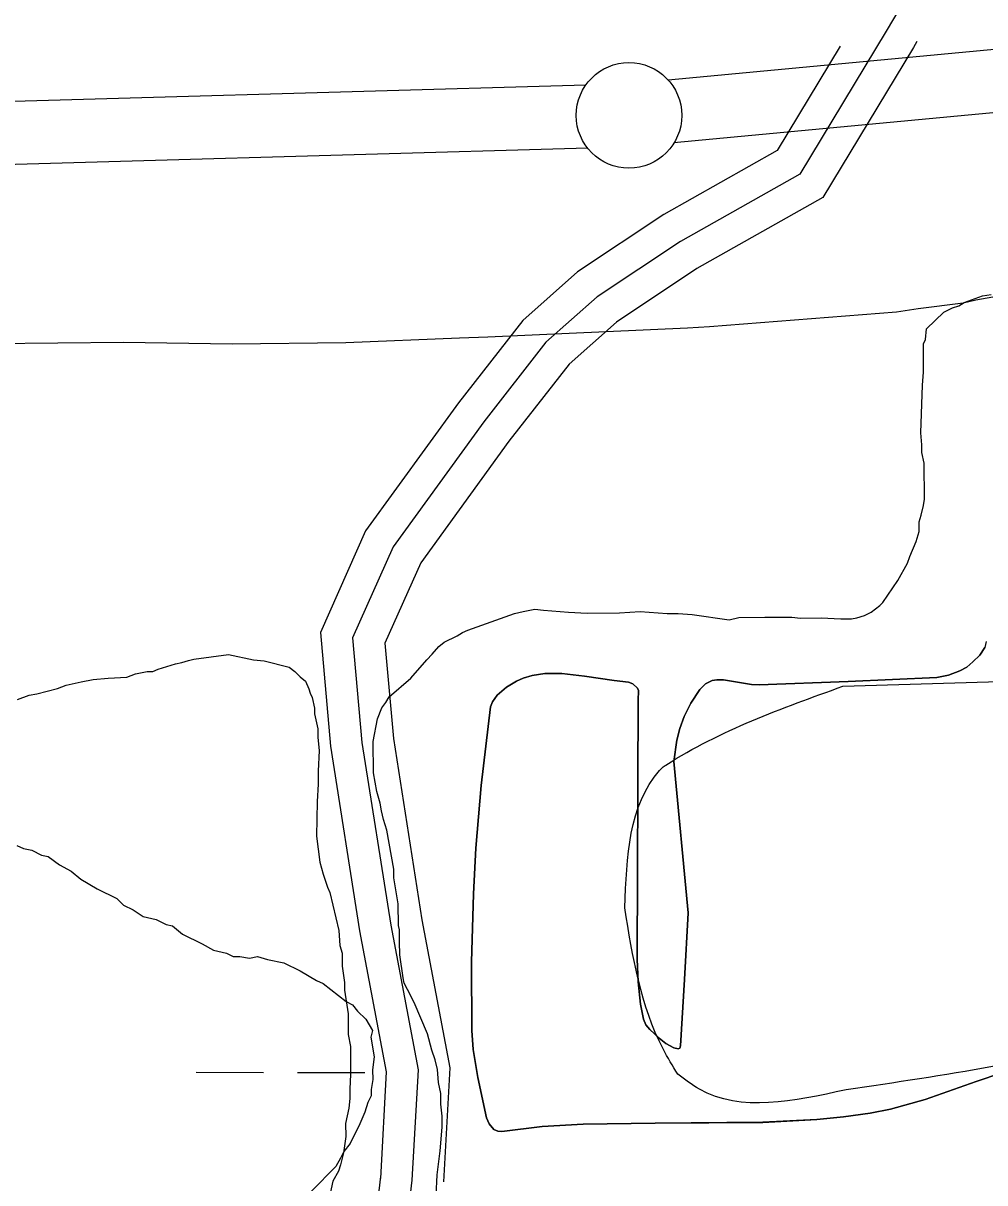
# Model space of a CAD drawing. Extents: x 3177385 to 3215275, y 903885 to 929304.
# Drawn here: x 3182296 to 3182751, y 912070 to 912619 of the extents above; entities that cross this region are included whole.
import ezdxf

# ---------------------------------------------------------------- set-up
doc = ezdxf.new("R2010")
doc.units = 0
for name, color, linetype in [('V-BORW-LINE', 7, 'Continuous'), ('V-LEVE-TOET', 7, 'Continuous'), ('V-ROAD-CNTR', 7, 'Continuous'), ('V-SITE-VEGE', 7, 'Continuous'), ('V-SURV-LINE', 7, 'Continuous'), ('V-TOPO-SHOR', 7, 'Continuous'), ('V-WETL-SWMP', 7, 'Continuous')]:
    doc.layers.add(name, color=color, linetype=linetype)

msp = doc.modelspace()

# ---------------------------------------------------------------- linework, layer by layer
at = {"layer": 'V-BORW-LINE'}
msp.add_line((3182684.14, 912305.36), (3182766.91, 912307.9), dxfattribs=at)
for points in [[(3182598.64, 912266.96), (3182600.33, 912268.05), (3182684.14, 912305.36)], [(3182580.82, 912200.53), (3182597.33, 912265.51), (3182598.64, 912266.96)], [(3182605.9, 912121.71), (3182598.96, 912133.65), (3182580.82, 912200.53)], [(3182798.74, 912134.37), (3182754.93, 912125.39), (3182685.66, 912114.34)], [(3182685.66, 912114.34), (3182616.15, 912114.62), (3182605.9, 912121.71)]]:
    msp.add_spline(points, degree=3, dxfattribs=at)
at = {"layer": 'V-LEVE-TOET'}
msp.add_lwpolyline([(3183172.8, 912545.91), (3183118.43, 912537.79), (3182998.82, 912520.1), (3182930.7, 912509.6), (3182878.41, 912503.16), (3182770.28, 912492.27), (3182747.1, 912488.03), (3182741.11, 912486.71), (3182719.69, 912483.99), (3182709.51, 912482.35), (3182620.89, 912475.54), (3182610.52, 912474.85), (3182515.99, 912470.67), (3182502.51, 912470.19), (3182448.72, 912467.93), (3182394.88, 912467.25), (3182343.38, 912468.1), (3182281.03, 912467.45)], dxfattribs=at)
at = {"layer": 'V-ROAD-CNTR'}
for points in [[(3182945.64, 912772.11), (3182939.64, 912768.2), (3182873.07, 912722.89), (3182773.84, 912671.32), (3182716.99, 912636.56), (3182704.57, 912615.46), (3182663.77, 912547.81), (3182607.15, 912515.83), (3182567.66, 912489.64), (3182543.46, 912468.16), (3182513.99, 912430.47), (3182471.1, 912371.37), (3182451.95, 912328.21), (3182456.34, 912278.77), (3182469.98, 912192.2), (3182482.9, 912123.78), (3182480.04, 912071.57)], [(3182719.07, 912610.53), (3182717.46, 912607.78), (3182674.58, 912536.69), (3182614.99, 912503.03), (3182576.82, 912477.72), (3182554.44, 912457.85), (3182525.97, 912421.44), (3182484.17, 912363.84), (3182467.24, 912325.67), (3182471.24, 912280.6), (3182484.76, 912194.76), (3182497.98, 912124.77), (3182495.01, 912070.75)], [(3182682.74, 912608.3), (3182652.96, 912558.93), (3182599.31, 912528.62), (3182558.49, 912501.56), (3182532.49, 912478.47), (3182502.01, 912439.5), (3182458.03, 912378.9), (3182436.67, 912330.74), (3182441.44, 912276.94), (3182455.2, 912189.64), (3182467.83, 912122.78), (3182465.06, 912072.4)], [(3182465.14, 912073.3), (3182448.58, 911930.81), (3182431.14, 911826.36), (3182415.34, 911728.94), (3182410.05, 911644.84), (3182407.18, 911570.44), (3182383.2, 911504.07), (3182361.33, 911446.35), (3182341.02, 911383.35), (3182327.82, 911314.4), (3182322.33, 911235.99), (3182319.54, 911168.22), (3182337.72, 911105.35), (3182378.68, 911013.44), (3182433.54, 910931.17), (3182484.07, 910856.71), (3182532.92, 910789.66), (3182561.97, 910728.61), (3182571.03, 910679.14), (3182575.14, 910627.52), (3182581.55, 910565.14), (3182602.07, 910498.35), (3182634.62, 910433.59)], [(3182480.04, 912071.57), (3182463.44, 911928.71), (3182445.94, 911823.92), (3182430.26, 911727.26), (3182425.03, 911644.08), (3182422.08, 911567.54), (3182397.27, 911498.86), (3182375.49, 911441.39), (3182355.58, 911379.62), (3182342.72, 911312.46), (3182337.3, 911235.16), (3182334.62, 911170.05), (3182351.84, 911110.51), (3182391.87, 911020.7), (3182445.98, 910939.55), (3182496.34, 910865.34), (3182545.86, 910797.36), (3182576.37, 910733.26), (3182585.92, 910681.09), (3182590.08, 910628.89), (3182596.32, 910568.14), (3182616.04, 910503.96), (3182648.03, 910440.32)]]:
    msp.add_lwpolyline(points, dxfattribs=at)
at = {"layer": 'V-SITE-VEGE'}
for p, q in [((3182741.58, 912487.04), (3182750.29, 912490.18)), ((3182750.29, 912490.18), (3182754.39, 912490.72)), ((3182731.86, 912482.35), (3182735.95, 912484.43)), ((3182735.95, 912484.43), (3182739.03, 912485.48)), ((3182739.03, 912485.48), (3182741.58, 912487.04)), ((3182723.7, 912474.59), (3182731.86, 912482.35)), ((3182723.22, 912469.46), (3182723.7, 912474.59)), ((3182722.21, 912467.4), (3182723.22, 912469.46)), ((3182722.31, 912454.05), (3182722.21, 912467.4)), ((3182721.84, 912447.88), (3182722.31, 912454.05)), ((3182720.97, 912425.29), (3182721.84, 912447.88)), ((3182721.52, 912419.64), (3182720.97, 912425.29)), ((3182721.54, 912416.05), (3182721.52, 912419.64)), ((3182722.61, 912410.93), (3182721.54, 912416.05)), ((3182722.73, 912393.98), (3182722.61, 912410.93)), ((3182721.24, 912386.27), (3182722.23, 912390.9)), ((3182722.23, 912390.9), (3182722.73, 912393.98)), ((3182720.23, 912383.19), (3182721.24, 912386.27)), ((3182720.27, 912378.57), (3182720.23, 912383.19)), ((3182718.76, 912373.93), (3182720.27, 912378.57)), ((3182715.73, 912366.73), (3182718.76, 912373.93)), ((3182710.16, 912355.39), (3182714.73, 912363.64)), ((3182714.73, 912363.64), (3182715.73, 912366.73)), ((3182703.05, 912345.07), (3182710.16, 912355.39)), ((3182532.63, 912340.8), (3182538.27, 912341.87)), ((3182538.27, 912341.87), (3182542.38, 912341.38)), ((3182542.38, 912341.38), (3182554.2, 912340.44)), ((3182697.43, 912340.42), (3182701.52, 912343.52)), ((3182701.52, 912343.52), (3182703.05, 912345.07)), ((3182506.51, 912331.89), (3182528.53, 912339.74)), ((3182528.53, 912339.74), (3182532.63, 912340.8)), ((3182554.2, 912340.44), (3182562.93, 912339.98)), ((3182562.93, 912339.98), (3182578.33, 912340.09)), ((3182578.33, 912340.09), (3182588.08, 912340.67)), ((3182588.08, 912340.67), (3182600.92, 912339.74)), ((3182600.92, 912339.74), (3182606.05, 912339.77)), ((3182606.05, 912339.77), (3182612.73, 912339.31)), ((3182612.73, 912339.31), (3182630.2, 912336.86)), ((3182630.2, 912336.86), (3182634.82, 912337.92)), ((3182634.82, 912337.92), (3182647.14, 912338.01)), ((3182647.14, 912338.01), (3182659.97, 912338.1)), ((3182659.97, 912338.1), (3182664.08, 912337.61)), ((3182664.08, 912337.61), (3182673.84, 912337.68)), ((3182673.84, 912337.68), (3182683.08, 912337.23)), ((3182683.08, 912337.23), (3182688.21, 912337.27)), ((3182688.21, 912337.27), (3182690.78, 912337.8)), ((3182690.78, 912337.8), (3182694.36, 912338.85)), ((3182694.36, 912338.85), (3182697.43, 912340.42)), ((3182501.4, 912329.28), (3182503.95, 912330.84)), ((3182503.95, 912330.84), (3182506.51, 912331.89)), ((3182492.71, 912324.09), (3182495.26, 912326.16)), ((3182495.26, 912326.16), (3182501.4, 912329.28)), ((3182752.02, 912326.46), (3182751.31, 912323.75)), ((3182376.73, 912318.14), (3182393.14, 912320.31)), ((3182393.14, 912320.31), (3182404.96, 912317.83)), ((3182487.1, 912317.89), (3182489.65, 912320.47)), ((3182489.65, 912320.47), (3182492.71, 912324.09)), ((3182748.91, 912320.14), (3182745.71, 912316.86)), ((3182751.31, 912323.75), (3182748.91, 912320.14)), ((3182359.81, 912313.4), (3182368.01, 912316.03)), ((3182368.01, 912316.03), (3182371.08, 912316.56)), ((3182371.08, 912316.56), (3182374.16, 912317.61)), ((3182374.16, 912317.61), (3182376.73, 912318.14)), ((3182404.96, 912317.83), (3182410.1, 912317.35)), ((3182410.1, 912317.35), (3182421.93, 912314.35)), ((3182421.93, 912314.35), (3182424.51, 912312.31)), ((3182479.46, 912309.11), (3182487.1, 912317.89)), ((3182742.79, 912314.46), (3182739.53, 912312.68)), ((3182745.71, 912316.86), (3182742.79, 912314.46)), ((3182323.41, 912307.5), (3182329.05, 912308.56)), ((3182329.05, 912308.56), (3182336.23, 912309.13)), ((3182336.23, 912309.13), (3182344.95, 912309.7)), ((3182344.95, 912309.7), (3182349.05, 912311.27)), ((3182349.05, 912311.27), (3182354.69, 912312.34)), ((3182354.69, 912312.34), (3182357.25, 912312.36)), ((3182357.25, 912312.36), (3182359.81, 912313.4)), ((3182424.51, 912312.31), (3182427.09, 912309.77)), ((3182427.09, 912309.77), (3182429.67, 912307.73)), ((3182469.26, 912300.31), (3182479.46, 912309.11)), ((3182532.64, 912309.19), (3182529.46, 912307.79)), ((3182536.98, 912310.49), (3182532.64, 912309.19)), ((3182542.9, 912311.38), (3182536.98, 912310.49)), ((3182550.96, 912311.41), (3182542.9, 912311.38)), ((3182561.76, 912310.15), (3182550.96, 912311.41)), ((3182575.79, 912308.02), (3182561.76, 912310.15)), ((3182624.38, 912308.43), (3182622.13, 912308.02)), ((3182627.53, 912308.43), (3182624.38, 912308.43)), ((3182640.83, 912306.11), (3182627.53, 912308.43)), ((3182728.56, 912309.57), (3182686.52, 912307.59)), ((3182734.12, 912310.64), (3182728.56, 912309.57)), ((3182739.53, 912312.68), (3182734.12, 912310.64)), ((3182302.4, 912301.7), (3182312.13, 912304.34)), ((3182312.13, 912304.34), (3182316.23, 912305.91)), ((3182316.23, 912305.91), (3182323.41, 912307.5)), ((3182429.67, 912307.73), (3182431.24, 912304.15)), ((3182431.24, 912304.15), (3182431.77, 912302.1)), ((3182524.83, 912304.95), (3182520.4, 912301.1)), ((3182529.46, 912307.79), (3182524.83, 912304.95)), ((3182582.5, 912307.34), (3182575.79, 912308.02)), ((3182584.55, 912306.55), (3182582.5, 912307.34)), ((3182586.81, 912304.43), (3182584.55, 912306.55)), ((3182587.28, 912303.28), (3182586.81, 912304.43)), ((3182587.36, 912302.13), (3182587.28, 912303.28)), ((3182616.28, 912303.85), (3182612.04, 912297.27)), ((3182619.01, 912306.56), (3182616.28, 912303.85)), ((3182622.13, 912308.02), (3182619.01, 912306.56)), ((3182644.47, 912305.95), (3182640.83, 912306.11)), ((3182686.52, 912307.59), (3182644.47, 912305.95)), ((3182293.17, 912299.07), (3182298.81, 912301.17)), ((3182298.81, 912301.17), (3182302.4, 912301.7)), ((3182431.77, 912302.1), (3182432.81, 912300.05)), ((3182432.81, 912300.05), (3182433.87, 912294.93)), ((3182465.7, 912295.15), (3182467.73, 912297.73)), ((3182467.73, 912297.73), (3182469.26, 912300.31)), ((3182518.17, 912297.99), (3182517.28, 912295.56)), ((3182520.4, 912301.1), (3182518.17, 912297.99)), ((3182586.75, 912176.19), (3182587.16, 912299.82)), ((3182587.16, 912299.82), (3182587.36, 912302.13)), ((3182433.87, 912294.93), (3182433.89, 912292.36)), ((3182433.89, 912292.36), (3182435.48, 912285.18)), ((3182463.68, 912290), (3182465.7, 912295.15)), ((3182517.28, 912295.56), (3182512.82, 912258.38)), ((3182612.04, 912297.27), (3182608.98, 912291.1)), ((3182461.71, 912279.21), (3182463.68, 912290)), ((3182608.98, 912291.1), (3182606.84, 912285.31)), ((3182435.48, 912285.18), (3182435.5, 912283.13)), ((3182435.5, 912283.13), (3182435.51, 912281.08)), ((3182435.51, 912281.08), (3182436.07, 912274.92)), ((3182606.84, 912285.31), (3182605.41, 912279.87)), ((3182461.81, 912264.32), (3182461.71, 912279.21)), ((3182605.41, 912279.87), (3182604.01, 912269.66)), ((3182436.07, 912274.92), (3182435.62, 912265.16)), ((3182435.62, 912265.16), (3182435.67, 912259)), ((3182604.01, 912269.66), (3182610.81, 912198.02)), ((3182435.67, 912259), (3182435.21, 912250.78)), ((3182463.41, 912255.6), (3182461.81, 912264.32)), ((3182464.99, 912249.97), (3182463.41, 912255.6)), ((3182512.82, 912258.38), (3182510.23, 912228.7)), ((3182435.21, 912250.78), (3182434.81, 912234.35)), ((3182465.53, 912246.38), (3182464.99, 912249.97)), ((3182466.59, 912242.28), (3182465.53, 912246.38)), ((3182468.16, 912237.16), (3182466.59, 912242.28)), ((3182469.23, 912231), (3182468.16, 912237.16)), ((3182434.81, 912234.35), (3182436.44, 912222.04)), ((3182471.37, 912218.7), (3182469.23, 912231)), ((3182510.23, 912228.7), (3182509.13, 912207.12)), ((3182436.44, 912222.04), (3182438.02, 912216.41)), ((3182438.02, 912216.41), (3182440.11, 912210.26)), ((3182471.4, 912214.59), (3182471.37, 912218.7)), ((3182440.11, 912210.26), (3182441.16, 912207.7)), ((3182473.54, 912202.28), (3182471.4, 912214.59)), ((3182441.16, 912207.7), (3182445.39, 912189.76)), ((3182509.13, 912207.12), (3182508.25, 912174.72)), ((3182473.61, 912192.02), (3182473.54, 912202.28)), ((3182610.81, 912198.02), (3182609.17, 912166.54)), ((3182445.39, 912189.76), (3182445.95, 912182.58)), ((3182474.14, 912189.97), (3182473.61, 912192.02)), ((3182474.18, 912184.32), (3182474.14, 912189.97)), ((3182445.95, 912182.58), (3182447.01, 912178.99)), ((3182474.22, 912178.16), (3182474.18, 912184.32)), ((3182447.01, 912178.99), (3182447.05, 912172.83)), ((3182475.84, 912167.39), (3182474.22, 912178.16)), ((3182447.05, 912172.83), (3182448.13, 912165.14)), ((3182508.25, 912174.72), (3182508.45, 912142.34)), ((3182587.11, 912165.47), (3182586.75, 912176.19)), ((3182476.37, 912164.82), (3182475.84, 912167.39)), ((3182609.17, 912166.54), (3182607.27, 912135.07)), ((3182448.13, 912165.14), (3182448.16, 912161.55)), ((3182448.16, 912161.55), (3182449.78, 912150.26)), ((3182477.93, 912161.75), (3182476.37, 912164.82)), ((3182481.06, 912155.62), (3182477.93, 912161.75)), ((3182588.25, 912154.8), (3182587.11, 912165.47)), ((3182487.32, 912140.77), (3182481.06, 912155.62)), ((3182589.66, 912147.69), (3182588.25, 912154.8)), ((3182449.78, 912150.26), (3182449.82, 912144.1)), ((3182449.82, 912144.1), (3182449.85, 912140.51)), ((3182590.8, 912145.08), (3182589.66, 912147.69)), ((3182592.62, 912142.84), (3182590.8, 912145.08)), ((3182449.85, 912140.51), (3182450.91, 912134.87)), ((3182489.43, 912133.09), (3182487.32, 912140.77)), ((3182508.45, 912142.34), (3182509.08, 912133.45)), ((3182597.05, 912138.82), (3182592.62, 912142.84)), ((3182600.25, 912136.31), (3182597.05, 912138.82)), ((3182450.91, 912134.87), (3182451, 912121.52)), ((3182491, 912128.48), (3182489.43, 912133.09)), ((3182509.08, 912133.45), (3182511.19, 912120.22)), ((3182604.04, 912134.2), (3182600.25, 912136.31)), ((3182606.09, 912133.78), (3182604.04, 912134.2)), ((3182606.87, 912134.09), (3182606.09, 912133.78)), ((3182607.27, 912135.07), (3182606.87, 912134.09)), ((3182492.06, 912123.86), (3182491, 912128.48)), ((3182492.62, 912117.71), (3182492.06, 912123.86)), ((3182747.22, 912118.32), (3182759.39, 912122.42)), ((3182451, 912121.52), (3182450.54, 912114.84)), ((3182493.68, 912112.58), (3182492.62, 912117.71)), ((3182511.19, 912120.22), (3182515.27, 912101.02)), ((3182722.99, 912109.76), (3182747.22, 912118.32)), ((3182450.54, 912114.84), (3182450.57, 912110.22)), ((3182493.71, 912107.45), (3182493.68, 912112.58)), ((3182450.09, 912105.6), (3182448.6, 912098.4)), ((3182450.57, 912110.22), (3182450.09, 912105.6)), ((3182494.27, 912101.8), (3182493.71, 912107.45)), ((3182706.6, 912105.08), (3182722.99, 912109.76)), ((3182494.3, 912096.67), (3182494.27, 912101.8)), ((3182515.27, 912101.02), (3182516.56, 912098.21)), ((3182646.24, 912098.92), (3182671.7, 912100.27)), ((3182671.7, 912100.27), (3182684.38, 912101.5)), ((3182684.38, 912101.5), (3182697.03, 912103.2)), ((3182697.03, 912103.2), (3182706.6, 912105.08)), ((3182448.6, 912098.4), (3182448.64, 912092.24)), ((3182493.36, 912085.37), (3182494.3, 912096.67)), ((3182516.56, 912098.21), (3182518.81, 912095.58)), ((3182518.81, 912095.58), (3182520.7, 912094.67)), ((3182520.7, 912094.67), (3182522.64, 912094.65)), ((3182522.64, 912094.65), (3182541.74, 912097.01)), ((3182541.74, 912097.01), (3182561.11, 912098.05)), ((3182561.11, 912098.05), (3182595.13, 912098.55)), ((3182595.13, 912098.55), (3182646.24, 912098.92)), ((3182448.64, 912092.24), (3182447.67, 912084.53)), ((3182447.67, 912084.53), (3182446.17, 912078.88)), ((3182491.9, 912074.06), (3182493.36, 912085.37)), ((3182446.17, 912078.88), (3182445.17, 912075.79)), ((3182445.17, 912075.79), (3182442.63, 912071.15)), ((3182491.45, 912064.31), (3182491.9, 912074.06)), ((3182442.63, 912071.15), (3182440.64, 912062.41))]:
    msp.add_line(p, q, dxfattribs=at)
at = {"layer": 'V-SURV-LINE'}
for points in [[(3182601.28, 912592.37), (3182982.42, 912628.29)], [(3182985.24, 912598.42), (3182604.1, 912562.51)], [(3182230.3, 912580.62), (3182562.4, 912589.99)], [(3182563.27, 912560.01), (3182231.16, 912550.63)]]:
    msp.add_lwpolyline(points, dxfattribs=at)
msp.add_circle((3182582.81, 912575.57), 25, dxfattribs=at)
at = {"layer": 'V-TOPO-SHOR'}
for points in [[(3182646.24, 912098.93), (3182595.13, 912098.55), (3182561.11, 912098.05), (3182541.74, 912097.01), (3182522.64, 912094.65), (3182520.7, 912094.67), (3182518.81, 912095.58), (3182516.56, 912098.21), (3182515.27, 912101.02), (3182511.19, 912120.22), (3182509.08, 912133.45), (3182508.45, 912142.34), (3182508.25, 912174.72), (3182509.13, 912207.12), (3182510.23, 912228.7), (3182512.82, 912258.38), (3182517.28, 912295.56), (3182518.17, 912297.99), (3182520.4, 912301.1), (3182524.83, 912304.95), (3182529.46, 912307.79), (3182532.64, 912309.19), (3182536.98, 912310.49), (3182542.9, 912311.38), (3182550.96, 912311.41), (3182561.76, 912310.15), (3182575.79, 912308.02), (3182582.5, 912307.34), (3182584.55, 912306.55), (3182586.81, 912304.43), (3182587.28, 912303.28), (3182587.36, 912302.13), (3182587.16, 912299.82), (3182586.75, 912176.19), (3182587.11, 912165.47), (3182588.25, 912154.8), (3182589.66, 912147.69), (3182590.8, 912145.08), (3182592.62, 912142.84), (3182597.05, 912138.82), (3182600.25, 912136.31), (3182604.04, 912134.2), (3182606.09, 912133.78), (3182606.87, 912134.09), (3182607.27, 912135.07), (3182609.17, 912166.54), (3182610.81, 912198.02), (3182604.01, 912269.66), (3182605.41, 912279.87), (3182606.84, 912285.31), (3182608.98, 912291.1), (3182612.04, 912297.27), (3182616.28, 912303.85), (3182619.01, 912306.57), (3182622.13, 912308.02), (3182624.38, 912308.43), (3182627.53, 912308.43), (3182640.83, 912306.11), (3182644.47, 912305.95), (3182686.52, 912307.59), (3182728.56, 912309.57), (3182734.12, 912310.64), (3182739.53, 912312.68), (3182742.79, 912314.46), (3182745.71, 912316.86), (3182748.92, 912320.13), (3182751.31, 912323.75)], [(3182759.39, 912122.42), (3182747.22, 912118.32), (3182722.99, 912109.76), (3182706.6, 912105.08), (3182697.03, 912103.2), (3182684.38, 912101.5), (3182671.7, 912100.27), (3182646.24, 912098.93)]]:
    msp.add_lwpolyline(points, dxfattribs=at)
at = {"layer": 'V-WETL-SWMP'}
for p, q in [((3182377.78, 912122.63), (3182409.78, 912122.56)), ((3182425.78, 912122.52), (3182457.78, 912122.45))]:
    msp.add_line(p, q, dxfattribs=at)
for points in [[(3182292.98, 912230), (3182296.08, 912228.47), (3182299.95, 912227.73), (3182304.61, 912225.44), (3182307.7, 912224.69), (3182313.14, 912220.87), (3182318.57, 912217.81), (3182323.23, 912213.98), (3182330.99, 912209.4), (3182340.29, 912204.83), (3182343.41, 912201.76), (3182348.06, 912199.48), (3182352.71, 912196.42), (3182358.91, 912194.92), (3182363.56, 912192.63), (3182366.65, 912191.88), (3182371.32, 912188.05), (3182380.62, 912183.48), (3182386.05, 912180.43), (3182392.24, 912178.93), (3182395.35, 912177.4), (3182398.44, 912177.42), (3182403.08, 912176.68), (3182406.94, 912177.48), (3182411.58, 912175.97), (3182419.32, 912174.48), (3182427.07, 912170.67), (3182434.83, 912166.09), (3182437.93, 912164.57), (3182448.81, 912156.14), (3182451.91, 912154.62), (3182454.25, 912151.55), (3182458.14, 912147.71), (3182461.27, 912142.32), (3182460.52, 912139.23), (3182462.13, 912129.97), (3182461.4, 912123.78), (3182461.43, 912119.14), (3182460.69, 912114.5), (3182460.71, 912111.41), (3182459.19, 912108.31), (3182457.68, 912103.66), (3182455.4, 912098.24), (3182450.83, 912088.93), (3182447.76, 912085.05), (3182446.24, 912081.95), (3182443.95, 912078.07)], [(3182443.95, 912078.07), (3182420.93, 912054.73)]]:
    msp.add_lwpolyline(points, dxfattribs=at)

doc.saveas('drawing.dxf')
